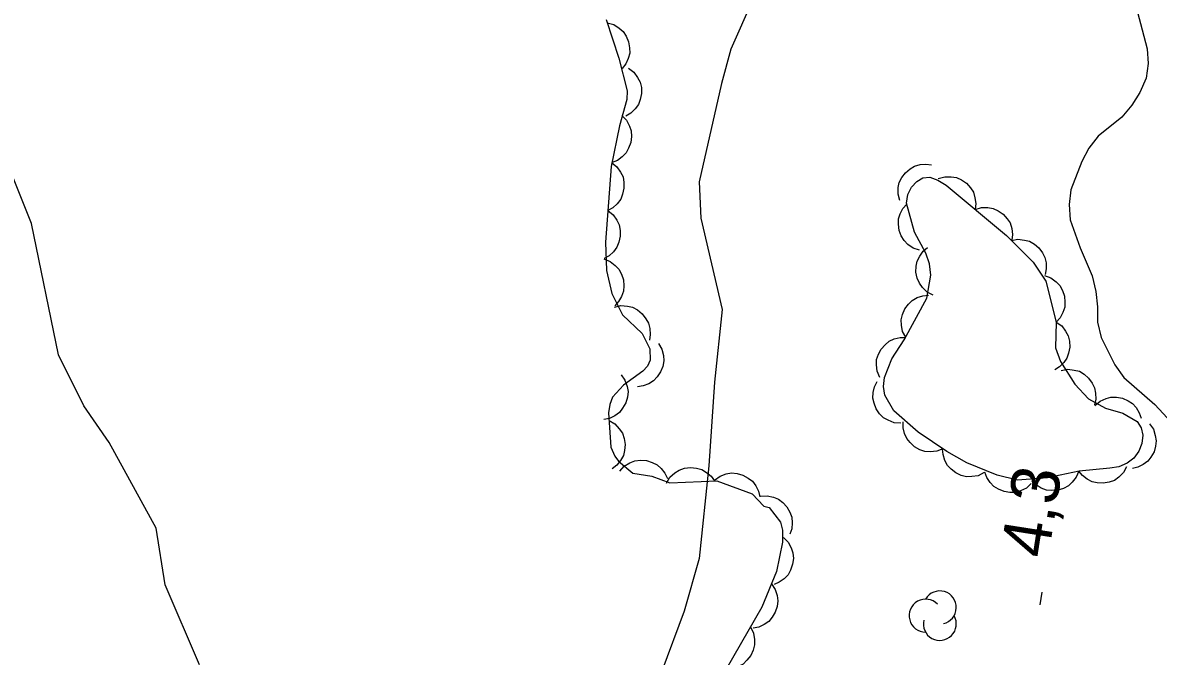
# Model space of a CAD drawing. Extents: x 282461 to 284471, y 5554090 to 5557646.
# Drawn here: x 283924.1 to 283994.8, y 5555498.5 to 5555538 of the extents above; entities that cross this region are included whole.
import ezdxf

# ---------------------------------------------------------------- set-up
doc = ezdxf.new("R2010")
doc.units = 0
for name, color, linetype in [('Niveau 1', 7, 'Continuous'), ('Niveau 3', 7, 'Continuous'), ('Niveau 4', 7, 'Continuous'), ('Niveau 44', 7, 'Continuous')]:
    doc.layers.add(name, color=color, linetype=linetype)

msp = doc.modelspace()

# ---------------------------------------------------------------- linework, layer by layer
at = {"layer": 'Niveau 1'}
for points in [[(283969.58, 5555539.49), (283968.19, 5555536.33), (283967.61, 5555534.18), (283966.22, 5555528.06), (283966.32, 5555525.8), (283967.65, 5555520.12), (283967.17, 5555515.59), (283966.81, 5555510.38), (283966.21, 5555504.6), (283965.28, 5555501.32), (283963.89, 5555497.58)], [(283935.1, 5555497.97), (283932.96, 5555502.97), (283932.41, 5555506.49), (283929.48, 5555511.83), (283927.9, 5555514.11), (283926.32, 5555517.29), (283924.65, 5555525.47), (283923.19, 5555529.11), (283921.83, 5555530.7), (283920.92, 5555531.27), (283919.1, 5555530.94), (283917.38, 5555529.48), (283915.55, 5555527.67), (283912.92, 5555524.51), (283911.77, 5555522.71), (283910.96, 5555520.56), (283909.45, 5555515.57), (283907.49, 5555510.82), (283906.23, 5555509.24), (283904.85, 5555506.75), (283901.52, 5555501.78), (283898.42, 5555495.45)]]:
    msp.add_lwpolyline(points, dxfattribs=at)
at = {"layer": 'Niveau 3'}
msp.add_line((283987.45, 5555501.71), (283987.57, 5555502.5), dxfattribs=at)
at = {"layer": 'Niveau 4'}
msp.add_lwpolyline([(283993.19, 5555539.84), (283994.1, 5555536.34), (283994.16, 5555535.43), (283994.05, 5555534.53), (283993.65, 5555533.62), (283993.14, 5555532.83), (283992.52, 5555532.09), (283991.05, 5555530.9), (283990.48, 5555530.16), (283990.03, 5555529.32), (283989.36, 5555527.56), (283989.24, 5555526.66), (283989.3, 5555525.7), (283989.93, 5555523.95), (283990.67, 5555522.2), (283990.9, 5555521.24), (283991.01, 5555520.28), (283991.01, 5555519.32), (283991.24, 5555518.36), (283992.09, 5555516.67), (283992.66, 5555515.88), (283994.59, 5555514.19), (283995.61, 5555513.07)], dxfattribs=at)
at = {"layer": 'Niveau 44'}
for points in [[(283960.42, 5555538.17), (283961.21, 5555535.77), (283961.73, 5555533.74), (283961.7, 5555533.2), (283961.26, 5555531.56), (283960.74, 5555529.01), (283960.37, 5555524.3), (283960.44, 5555522.53), (283960.77, 5555521.11), (283961.44, 5555519.77), (283962.67, 5555518.61), (283963.13, 5555517.67), (283963.17, 5555516.95), (283962.99, 5555516.58), (283962.71, 5555516.28), (283961.5, 5555515.4)], [(283960.49, 5555537.97), (283960.89, 5555537.86), (283961.23, 5555537.64), (283961.48, 5555537.42), (283961.67, 5555537.13), (283961.82, 5555536.79), (283961.88, 5555536.41), (283961.89, 5555536.08), (283961.8, 5555535.74), (283961.64, 5555535.41), (283961.42, 5555535.12)], [(283961.81, 5555535.15), (283962.14, 5555534.9), (283962.38, 5555534.57), (283962.53, 5555534.28), (283962.61, 5555533.93), (283962.62, 5555533.56), (283962.53, 5555533.19), (283962.43, 5555532.88), (283962.22, 5555532.6), (283961.95, 5555532.34), (283961.64, 5555532.15)], [(283961.39, 5555532.2), (283961.68, 5555531.9), (283961.87, 5555531.54), (283961.98, 5555531.23), (283962, 5555530.88), (283961.96, 5555530.51), (283961.82, 5555530.15), (283961.67, 5555529.86), (283961.42, 5555529.61), (283961.12, 5555529.4), (283960.79, 5555529.26)], [(283960.76, 5555529.26), (283961.09, 5555529), (283961.32, 5555528.67), (283961.47, 5555528.37), (283961.53, 5555528.03), (283961.53, 5555527.66), (283961.44, 5555527.29), (283961.33, 5555526.98), (283961.11, 5555526.7), (283960.84, 5555526.45), (283960.52, 5555526.27)], [(283978.7, 5555526.9), (283978.6, 5555527.3), (283978.61, 5555527.7), (283978.67, 5555528.02), (283978.83, 5555528.34), (283979.05, 5555528.63), (283979.35, 5555528.87), (283979.62, 5555529.04), (283979.96, 5555529.14), (283980.32, 5555529.17), (283980.68, 5555529.12)], [(283988.44, 5555519.33), (283988.39, 5555517.73), (283988.7, 5555516.88), (283989.59, 5555515.45), (283990.46, 5555514.55), (283991.51, 5555513.96), (283992.59, 5555513.66), (283993.49, 5555513.14), (283993.73, 5555512.75), (283993.83, 5555512.28), (283993.78, 5555511.77), (283993.59, 5555511.28), (283993.28, 5555510.86), (283992.86, 5555510.53), (283992.34, 5555510.32), (283991.78, 5555510.22), (283989.87, 5555510.05), (283987.9, 5555509.63), (283986.03, 5555509.48), (283984.77, 5555509.79), (283982.87, 5555510.57), (283981.64, 5555511.27), (283979.84, 5555512.48), (283978.33, 5555513.79), (283977.77, 5555514.78), (283977.68, 5555515.31), (283977.75, 5555515.87), (283978.21, 5555517.04), (283978.98, 5555518.22), (283980.39, 5555520.82), (283980.63, 5555522.26), (283980.55, 5555522.95), (283980.32, 5555523.63), (283979.62, 5555524.92), (283979.11, 5555526.74), (283979.21, 5555527.27), (283979.44, 5555527.73), (283979.76, 5555528.09), (283980.14, 5555528.32), (283980.58, 5555528.36), (283981.08, 5555528.17), (283981.59, 5555527.86), (283985.34, 5555524.72), (283987, 5555523.05), (283987.8, 5555521.88), (283988.44, 5555519.33)], [(283981.1, 5555528.27), (283981.5, 5555528.38), (283981.91, 5555528.37), (283982.23, 5555528.33), (283982.55, 5555528.18), (283982.85, 5555527.97), (283983.1, 5555527.68), (283983.28, 5555527.41), (283983.38, 5555527.07), (283983.43, 5555526.71), (283983.39, 5555526.35)], [(283960.52, 5555526.27), (283960.85, 5555526.01), (283961.08, 5555525.68), (283961.23, 5555525.38), (283961.29, 5555525.04), (283961.3, 5555524.67), (283961.2, 5555524.3), (283961.09, 5555523.99), (283960.88, 5555523.71), (283960.6, 5555523.46), (283960.29, 5555523.28)], [(283979.93, 5555523.81), (283979.54, 5555523.94), (283979.21, 5555524.17), (283978.97, 5555524.4), (283978.79, 5555524.7), (283978.66, 5555525.04), (283978.62, 5555525.42), (283978.62, 5555525.75), (283978.73, 5555526.08), (283978.9, 5555526.41), (283979.13, 5555526.68)], [(283983.39, 5555526.35), (283983.79, 5555526.47), (283984.19, 5555526.46), (283984.52, 5555526.41), (283984.83, 5555526.26), (283985.13, 5555526.05), (283985.38, 5555525.76), (283985.57, 5555525.5), (283985.67, 5555525.16), (283985.71, 5555524.79), (283985.68, 5555524.44)], [(283985.65, 5555524.41), (283986.06, 5555524.49), (283986.46, 5555524.44), (283986.78, 5555524.37), (283987.08, 5555524.19), (283987.36, 5555523.95), (283987.58, 5555523.64), (283987.74, 5555523.36), (283987.81, 5555523.01), (283987.82, 5555522.65), (283987.75, 5555522.29)], [(283980.77, 5555521.01), (283980.41, 5555521.2), (283980.12, 5555521.49), (283979.92, 5555521.75), (283979.79, 5555522.07), (283979.71, 5555522.43), (283979.73, 5555522.81), (283979.78, 5555523.13), (283979.94, 5555523.44), (283980.16, 5555523.74), (283980.43, 5555523.97)], [(283960.27, 5555523.26), (283960.66, 5555523.11), (283960.98, 5555522.86), (283961.21, 5555522.63), (283961.38, 5555522.31), (283961.49, 5555521.96), (283961.51, 5555521.58), (283961.5, 5555521.26), (283961.38, 5555520.92), (283961.19, 5555520.6), (283960.95, 5555520.34)], [(283987.71, 5555522.22), (283988.1, 5555522.08), (283988.43, 5555521.84), (283988.66, 5555521.61), (283988.83, 5555521.3), (283988.95, 5555520.95), (283988.98, 5555520.57), (283988.97, 5555520.25), (283988.86, 5555519.92), (283988.68, 5555519.6), (283988.44, 5555519.33)], [(283979.07, 5555518.38), (283978.87, 5555518.75), (283978.8, 5555519.14), (283978.78, 5555519.47), (283978.87, 5555519.81), (283979.01, 5555520.15), (283979.25, 5555520.45), (283979.47, 5555520.68), (283979.78, 5555520.85), (283980.13, 5555520.96), (283980.49, 5555521)], [(283960.93, 5555520.25), (283961.33, 5555520.35), (283961.74, 5555520.32), (283962.06, 5555520.25), (283962.37, 5555520.08), (283962.66, 5555519.85), (283962.89, 5555519.54), (283963.06, 5555519.26), (283963.14, 5555518.92), (283963.17, 5555518.55), (283963.11, 5555518.2)], [(283988.44, 5555519.33), (283988.78, 5555519.09), (283989.02, 5555518.76), (283989.18, 5555518.48), (283989.26, 5555518.14), (283989.28, 5555517.77), (283989.21, 5555517.4), (283989.11, 5555517.09), (283988.91, 5555516.8), (283988.65, 5555516.54), (283988.35, 5555516.35)], [(283977.45, 5555515.87), (283977.29, 5555516.26), (283977.25, 5555516.66), (283977.26, 5555516.99), (283977.37, 5555517.32), (283977.54, 5555517.64), (283977.8, 5555517.92), (283978.04, 5555518.14), (283978.36, 5555518.28), (283978.72, 5555518.36), (283979.08, 5555518.37)], [(283963.68, 5555518), (283963.89, 5555517.64), (283963.98, 5555517.24), (283964.01, 5555516.91), (283963.94, 5555516.57), (283963.81, 5555516.22), (283963.59, 5555515.91), (283963.37, 5555515.67), (283963.07, 5555515.49), (283962.72, 5555515.35), (283962.37, 5555515.3)], [(283988.75, 5555516.32), (283989.16, 5555516.39), (283989.56, 5555516.34), (283989.88, 5555516.26), (283990.18, 5555516.08), (283990.45, 5555515.84), (283990.67, 5555515.52), (283990.82, 5555515.24), (283990.89, 5555514.89), (283990.9, 5555514.53), (283990.82, 5555514.18)], [(283961.35, 5555516.05), (283961.59, 5555515.71), (283961.72, 5555515.32), (283961.78, 5555515), (283961.74, 5555514.65), (283961.64, 5555514.29), (283961.44, 5555513.96), (283961.25, 5555513.7), (283960.96, 5555513.49), (283960.63, 5555513.33), (283960.28, 5555513.25)], [(283978.76, 5555513.03), (283978.35, 5555513.06), (283977.97, 5555513.21), (283977.69, 5555513.37), (283977.44, 5555513.62), (283977.23, 5555513.92), (283977.1, 5555514.28), (283977.03, 5555514.59), (283977.05, 5555514.94), (283977.13, 5555515.3), (283977.29, 5555515.62)], [(283961.5, 5555515.4), (283960.82, 5555514.66), (283960.64, 5555514.19), (283960.57, 5555513.68), (283960.71, 5555511.54), (283960.95, 5555510.98), (283961.18, 5555510.67), (283962.08, 5555509.92), (283963.27, 5555509.74), (283964.39, 5555509.31), (283967.32, 5555509.44), (283969.52, 5555508.62), (283970.23, 5555507.86), (283970.57, 5555507.78), (283971.28, 5555506.86), (283971.4, 5555506.36), (283971.4, 5555505.62), (283971.03, 5555503.79), (283970.11, 5555501.57), (283967.03, 5555496.19)], [(283990.85, 5555514.14), (283991.17, 5555514.41), (283991.54, 5555514.57), (283991.85, 5555514.66), (283992.2, 5555514.66), (283992.57, 5555514.59), (283992.91, 5555514.43), (283993.19, 5555514.26), (283993.42, 5555514), (283993.61, 5555513.68), (283993.72, 5555513.34)], [(283960.6, 5555513.19), (283960.96, 5555512.98), (283961.24, 5555512.68), (283961.43, 5555512.41), (283961.54, 5555512.07), (283961.6, 5555511.71), (283961.56, 5555511.33), (283961.49, 5555511.01), (283961.32, 5555510.7), (283961.08, 5555510.42), (283960.8, 5555510.19)], [(283981.38, 5555511.44), (283981, 5555511.29), (283980.6, 5555511.25), (283980.27, 5555511.27), (283979.94, 5555511.38), (283979.62, 5555511.56), (283979.34, 5555511.82), (283979.13, 5555512.07), (283978.99, 5555512.39), (283978.91, 5555512.75), (283978.91, 5555513.11)], [(283994.25, 5555512.99), (283994.49, 5555512.65), (283994.61, 5555512.27), (283994.67, 5555511.94), (283994.63, 5555511.6), (283994.53, 5555511.24), (283994.34, 5555510.92), (283994.14, 5555510.66), (283993.86, 5555510.46), (283993.53, 5555510.29), (283993.18, 5555510.21)], [(283983.96, 5555509.95), (283983.59, 5555509.76), (283983.19, 5555509.7), (283982.86, 5555509.69), (283982.53, 5555509.78), (283982.19, 5555509.93), (283981.9, 5555510.17), (283981.67, 5555510.4), (283981.51, 5555510.71), (283981.4, 5555511.07), (283981.37, 5555511.42)], [(283961.27, 5555510.04), (283961.55, 5555510.35), (283961.9, 5555510.56), (283962.21, 5555510.68), (283962.56, 5555510.72), (283962.93, 5555510.7), (283963.29, 5555510.58), (283963.59, 5555510.44), (283963.85, 5555510.21), (283964.08, 5555509.92), (283964.24, 5555509.59)], [(283964.17, 5555509.3), (283964.39, 5555509.66), (283964.69, 5555509.93), (283964.97, 5555510.11), (283965.3, 5555510.22), (283965.67, 5555510.26), (283966.05, 5555510.22), (283966.37, 5555510.14), (283966.67, 5555509.96), (283966.95, 5555509.72), (283967.17, 5555509.43)], [(283967.17, 5555509.49), (283967.51, 5555509.74), (283967.9, 5555509.87), (283968.22, 5555509.93), (283968.57, 5555509.89), (283968.93, 5555509.8), (283969.26, 5555509.6), (283969.53, 5555509.41), (283969.73, 5555509.13), (283969.9, 5555508.8), (283969.99, 5555508.45)], [(283986.89, 5555509.27), (283986.58, 5555508.99), (283986.22, 5555508.82), (283985.9, 5555508.72), (283985.56, 5555508.71), (283985.19, 5555508.77), (283984.84, 5555508.92), (283984.56, 5555509.08), (283984.32, 5555509.34), (283984.12, 5555509.64), (283984, 5555509.98)], [(283989.85, 5555510.05), (283989.69, 5555509.66), (283989.44, 5555509.35), (283989.2, 5555509.12), (283988.89, 5555508.96), (283988.54, 5555508.86), (283988.16, 5555508.84), (283987.83, 5555508.86), (283987.51, 5555508.99), (283987.19, 5555509.18), (283986.93, 5555509.42)], [(283992.82, 5555510.31), (283992.62, 5555509.95), (283992.33, 5555509.67), (283992.06, 5555509.47), (283991.73, 5555509.35), (283991.37, 5555509.29), (283990.99, 5555509.32), (283990.67, 5555509.38), (283990.37, 5555509.55), (283990.07, 5555509.77), (283989.85, 5555510.05)], [(283970.02, 5555508.49), (283970.44, 5555508.51), (283970.84, 5555508.42), (283971.15, 5555508.3), (283971.42, 5555508.09), (283971.67, 5555507.81), (283971.86, 5555507.48), (283971.98, 5555507.17), (283972, 5555506.82), (283971.97, 5555506.45), (283971.86, 5555506.11)], [(283971.46, 5555505.92), (283971.75, 5555505.62), (283971.94, 5555505.26), (283972.05, 5555504.95), (283972.08, 5555504.6), (283972.03, 5555504.24), (283971.9, 5555503.88), (283971.75, 5555503.59), (283971.5, 5555503.34), (283971.2, 5555503.12), (283970.87, 5555502.98)], [(283970.71, 5555503.03), (283970.94, 5555502.68), (283971.06, 5555502.29), (283971.11, 5555501.96), (283971.06, 5555501.62), (283970.95, 5555501.26), (283970.75, 5555500.94), (283970.55, 5555500.68), (283970.26, 5555500.49), (283969.92, 5555500.33), (283969.57, 5555500.26)], [(283969.4, 5555500.34), (283969.59, 5555499.96), (283969.65, 5555499.56), (283969.66, 5555499.23), (283969.57, 5555498.89), (283969.42, 5555498.56), (283969.17, 5555498.26), (283968.94, 5555498.03), (283968.63, 5555497.87), (283968.27, 5555497.76), (283967.91, 5555497.73)]]:
    msp.add_lwpolyline(points, dxfattribs=at)
for centre, start, end in [((283981.194, 5555501.553), 282.26917, 149.72625), ((283980.311, 5555501.04), 44.11537, 269.80396), ((283981.194, 5555500.527), 166.93686, 29.62122)]:
    msp.add_arc(centre, 1.027, start, end, dxfattribs=at)

# ---------------------------------------------------------------- texts
at = {"layer": 'Niveau 3'}
msp.add_text('4,3  ', height=3, rotation=81.09575, dxfattribs=at).set_placement((283987.93, 5555504.55))

doc.saveas('drawing.dxf')
